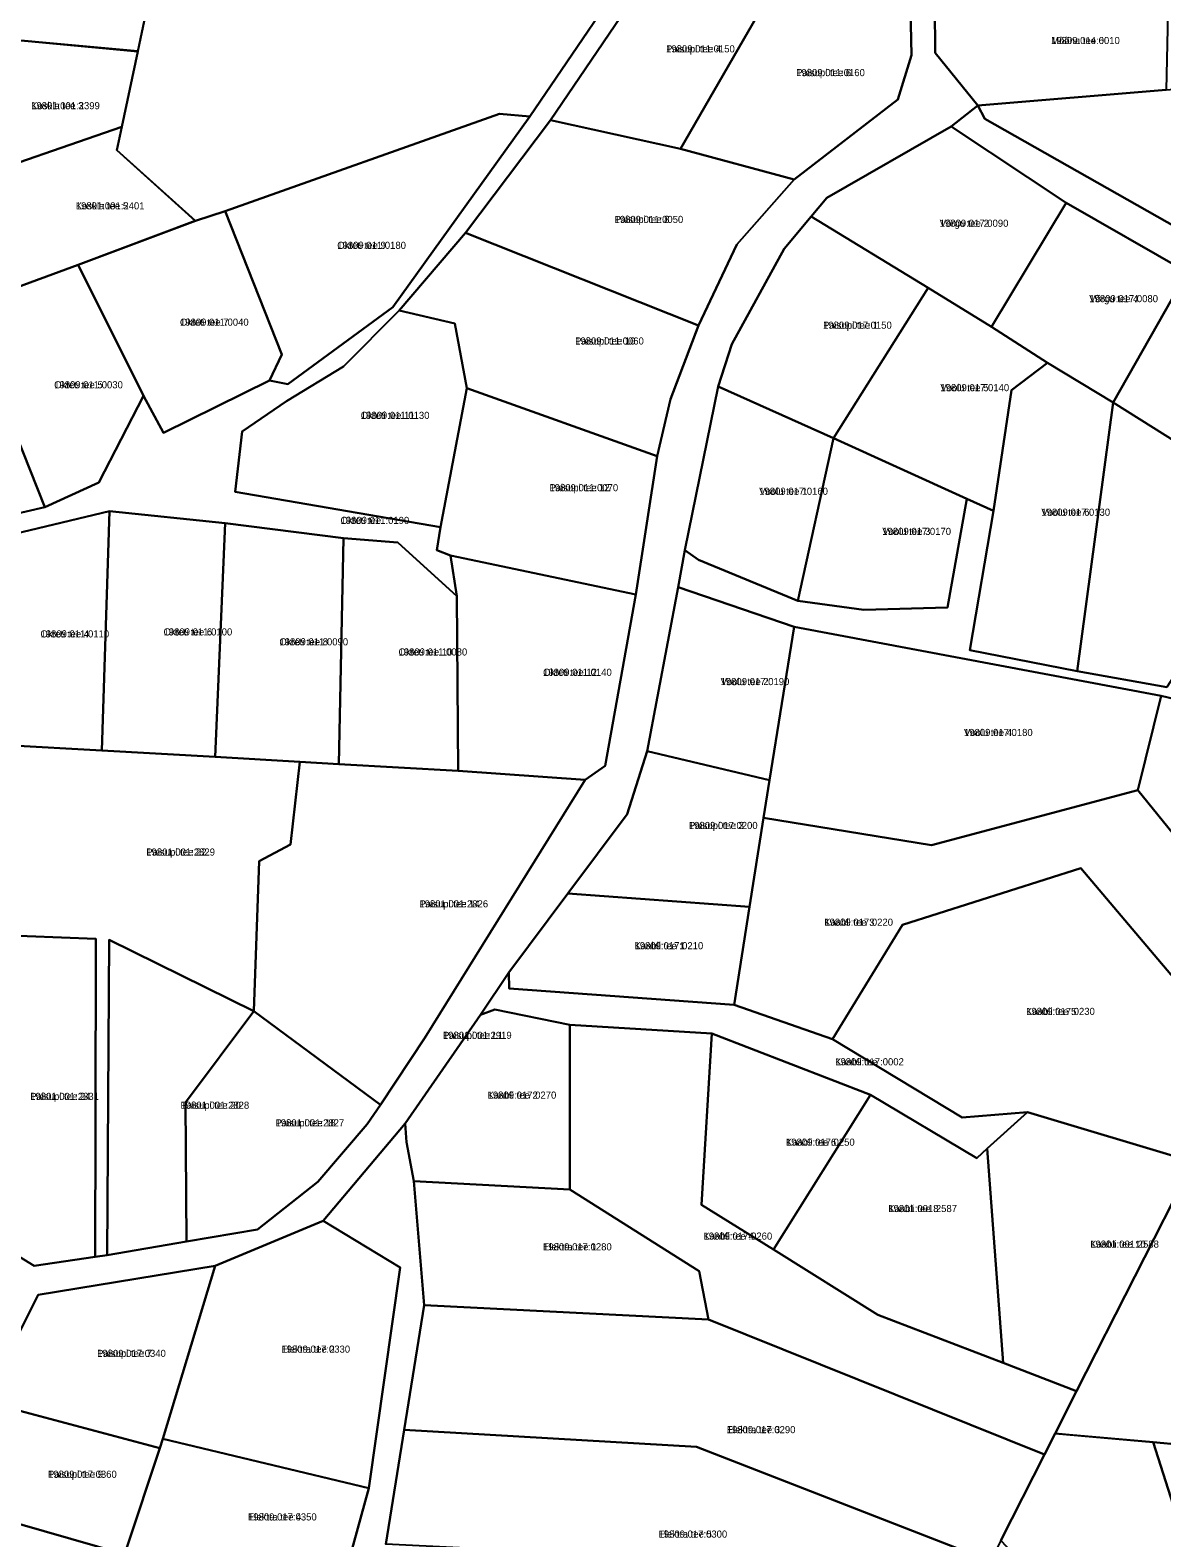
# Model space of a CAD drawing. Extents: x 516875 to 535633, y 6574491 to 6593094.
# Drawn here: x 520561.2 to 520800.1, y 6589160.7 to 6589478.8 of the extents above; entities that cross this region are included whole.
import ezdxf

# ---------------------------------------------------------------- set-up
doc = ezdxf.new("R2010")
doc.units = 0
for name, color, linetype in [('L_AADRESS', 7, 'Continuous'), ('PIIR', 7, 'Continuous'), ('TUNNUS', 7, 'Continuous')]:
    doc.layers.add(name, color=color, linetype=linetype)

msp = doc.modelspace()

# ---------------------------------------------------------------- linework, layer by layer
at = {"layer": 'PIIR'}
for points in [[(520692.35, 6589498.37), (520666.71, 6589460.55), (520660.28, 6589461.16), (520602.36, 6589440.59), (520596.1, 6589438.55), (520579.56, 6589453.51), (520580.59, 6589458.37), (520583.96, 6589474.32), (520587.99, 6589493.44), (520602.57, 6589494.51), (520630.75, 6589524.36), (520645.84, 6589536.33), (520654.2, 6589538.67), (520679.78, 6589526.07), (520702.98, 6589515.53)], [(520564.44, 6589497.19), (520587.99, 6589493.44), (520583.95, 6589474.34), (520539.82, 6589478.4), (520537.92, 6589496.98)], [(520700.86, 6589493.12), (520719.83, 6589490.76), (520698.52, 6589453.73), (520671.07, 6589459.78), (520689.58, 6589487.09), (520692.19, 6589494.2)], [(520743.28, 6589489.07), (520746.95, 6589486.65), (520747.28, 6589473.54), (520744.37, 6589464.16), (520722.48, 6589447.32), (520698.52, 6589453.73), (520719.83, 6589490.76)], [(520795.57, 6589488.3), (520801.46, 6589488.83), (520800.97, 6589466.17), (520761.22, 6589462.89), (520752.27, 6589473.99), (520752.16, 6589483.84)], [(520541.68, 6589460.27), (520539.83, 6589478.43), (520583.96, 6589474.32), (520580.59, 6589458.37), (520545.94, 6589446.42), (520544.38, 6589445.78)], [(520816.46, 6589429.62), (520762.71, 6589460.11), (520761.22, 6589462.89), (520800.97, 6589466.17), (520818.4, 6589467.61)], [(520666.71, 6589460.55), (520637.75, 6589420.38), (520615.63, 6589404.13), (520611.72, 6589404.86), (520614.35, 6589410.35), (520602.36, 6589440.59), (520660.28, 6589461.16)], [(520555.87, 6589423.58), (520545.94, 6589446.42), (520580.59, 6589458.37), (520579.56, 6589453.51), (520596.07, 6589438.59), (520571.34, 6589429.31)], [(520698.52, 6589453.73), (520722.48, 6589447.32), (520710.41, 6589433.59), (520702.31, 6589416.46), (520653.14, 6589436), (520671.07, 6589459.78)], [(520750.73, 6589424.41), (520726.04, 6589439.46), (520729.37, 6589443.44), (520755.63, 6589458.44), (520779.86, 6589442.36), (520764.13, 6589416.18)], [(520775.92, 6589408.63), (520764.13, 6589416.18), (520779.86, 6589442.36), (520805.41, 6589427.75), (520789.78, 6589400.21)], [(520614.35, 6589410.35), (520611.72, 6589404.86), (520589.37, 6589393.83), (520585.16, 6589401.63), (520571.34, 6589429.31), (520596.1, 6589438.55), (520602.36, 6589440.59)], [(520750.73, 6589424.41), (520730.77, 6589392.71), (520706.43, 6589403.63), (520709.32, 6589412.53), (520720.34, 6589432.67), (520726.04, 6589439.46)], [(520702.31, 6589416.46), (520696.4, 6589400.97), (520693.55, 6589388.94), (520653.38, 6589403.28), (520650.89, 6589416.94), (520639.15, 6589419.65), (520653.14, 6589436)], [(520564.36, 6589378.13), (520547.45, 6589420.56), (520555.87, 6589423.58), (520571.34, 6589429.31), (520585.16, 6589401.63), (520575.75, 6589383.34)], [(520805.41, 6589427.75), (520836.36, 6589411.45), (520828.26, 6589386.17), (520808.75, 6589388.34), (520789.78, 6589400.21)], [(520750.73, 6589424.41), (520764.13, 6589416.18), (520775.92, 6589408.63), (520768.38, 6589402.82), (520764.55, 6589377.35), (520758.9, 6589379.92), (520730.77, 6589392.71)], [(520564.36, 6589378.13), (520539.73, 6589372.45), (520520, 6589410.14), (520547.45, 6589420.56)], [(520650.89, 6589416.94), (520653.38, 6589403.28), (520647.83, 6589373.91), (520604.53, 6589381.37), (520606, 6589394.12), (520615.33, 6589400.53), (520627.35, 6589407.86), (520639.15, 6589419.65)], [(520759.54, 6589347.97), (520764.55, 6589377.35), (520768.38, 6589402.82), (520775.92, 6589408.63), (520789.78, 6589400.21), (520782.21, 6589343.55)], [(520693.55, 6589388.94), (520689.05, 6589359.76), (520649.94, 6589367.98), (520647.06, 6589369.09), (520647.83, 6589373.91), (520653.38, 6589403.28)], [(520723.27, 6589358.43), (520702.28, 6589367.07), (520699.44, 6589369.07), (520706.43, 6589403.63), (520730.77, 6589392.71)], [(520789.78, 6589400.21), (520808.75, 6589388.34), (520828.26, 6589386.17), (520825.57, 6589377.79), (520801.14, 6589340.16), (520782.21, 6589343.55)], [(520754.85, 6589356.97), (520737.16, 6589356.47), (520723.27, 6589358.43), (520730.77, 6589392.71), (520758.9, 6589379.92)], [(520576.39, 6589326.8), (520556.15, 6589327.93), (520548.85, 6589328.43), (520549.4, 6589370.49), (520577.96, 6589377.28)], [(520602.4, 6589374.8), (520600.28, 6589325.45), (520576.39, 6589326.8), (520577.96, 6589377.28)], [(520627.39, 6589371.62), (520626.37, 6589323.93), (520618.18, 6589324.4), (520600.28, 6589325.45), (520602.4, 6589374.8)], [(520638.8, 6589370.67), (520651.28, 6589359.38), (520651.6, 6589322.51), (520626.37, 6589323.93), (520627.39, 6589371.62)], [(520689.05, 6589359.76), (520682.56, 6589323.6), (520678.36, 6589320.66), (520651.6, 6589322.51), (520651.28, 6589359.38), (520649.94, 6589367.98)], [(520722.46, 6589352.9), (520717.29, 6589320.58), (520691.46, 6589326.67), (520698, 6589361.26)], [(520799.96, 6589338.35), (520805.88, 6589336.94), (520817.15, 6589355.73), (520848.18, 6589321.71), (520826.7, 6589279.44), (520795.03, 6589318.45)], [(520751.49, 6589306.85), (520716.03, 6589312.62), (520717.29, 6589320.58), (520722.46, 6589352.9), (520799.96, 6589338.35), (520795.03, 6589318.45)], [(520577.93, 6589286.9), (520577.49, 6589220.37), (520574.96, 6589219.98), (520575.02, 6589248.32), (520575.07, 6589287.06), (520553.3, 6589287.91), (520556.15, 6589327.93), (520576.39, 6589326.8), (520600.28, 6589325.45), (520618.18, 6589324.4), (520616.19, 6589306.97), (520609.59, 6589303.46), (520608.43, 6589271.8)], [(520687.24, 6589313.42), (520691.46, 6589326.67), (520717.29, 6589320.58), (520716.03, 6589312.62), (520713.07, 6589293.85), (520674.7, 6589296.64)], [(520644.52, 6589266.17), (520635.2, 6589252.06), (520608.43, 6589271.8), (520609.59, 6589303.46), (520616.19, 6589306.97), (520618.18, 6589324.4), (520626.37, 6589323.93), (520651.6, 6589322.51), (520678.36, 6589320.66)], [(520782.96, 6589302), (520745.34, 6589290.01), (520730.57, 6589265.92), (520709.84, 6589273.14), (520713.07, 6589293.85), (520716.03, 6589312.62), (520751.49, 6589306.85), (520795.03, 6589318.45), (520826.7, 6589279.44), (520817.46, 6589261.25)], [(520771.7, 6589250.55), (520757.91, 6589249.41), (520730.57, 6589265.92), (520745.34, 6589290.01), (520782.96, 6589302), (520817.46, 6589261.25), (520806.69, 6589240.05)], [(520709.84, 6589273.14), (520662.35, 6589276.6), (520662.26, 6589280), (520674.7, 6589296.64), (520713.07, 6589293.85)], [(520575.02, 6589248.32), (520574.96, 6589219.98), (520562.08, 6589218.11), (520558.07, 6589220.53), (520547.44, 6589220.46), (520547.95, 6589235.29), (520548.32, 6589249.08), (520549.79, 6589249.44), (520553.3, 6589287.91), (520575.07, 6589287.06)], [(520594.05, 6589252.58), (520594.21, 6589223.24), (520577.49, 6589220.37), (520577.93, 6589286.9), (520608.43, 6589271.8)], [(520662.26, 6589280), (520662.35, 6589276.6), (520709.84, 6589273.14), (520730.57, 6589265.92), (520757.91, 6589249.41), (520771.7, 6589250.55), (520763.24, 6589242.83), (520761.03, 6589240.79), (520738.62, 6589254.21), (520705.08, 6589267.11), (520675.14, 6589268.97), (520659.3, 6589272.18), (520656.26, 6589271.03)], [(520594.05, 6589252.58), (520608.43, 6589271.8), (520635.2, 6589252.06), (520632.35, 6589247.97), (520621.93, 6589235.82), (520609.23, 6589225.79), (520594.21, 6589223.24)], [(520642.18, 6589235.93), (520640.66, 6589244.22), (520640.4, 6589248.14), (520656.26, 6589271.03), (520659.3, 6589272.18), (520675.14, 6589268.97), (520675.16, 6589234.23)], [(520704.39, 6589206.8), (520702.45, 6589217.01), (520675.16, 6589234.23), (520675.14, 6589268.97), (520705.08, 6589267.11), (520702.91, 6589230.95), (520718.1, 6589221.56), (520740.11, 6589207.77), (520766.6, 6589197.62), (520782.1, 6589191.65), (520777.58, 6589182.74), (520775.32, 6589178.3)], [(520738.62, 6589254.21), (520718.1, 6589221.56), (520702.91, 6589230.95), (520705.08, 6589267.11)], [(520740.11, 6589207.77), (520718.1, 6589221.56), (520738.62, 6589254.21), (520761.03, 6589240.79), (520763.24, 6589242.83), (520766.6, 6589197.62)], [(520766.6, 6589197.62), (520763.24, 6589242.83), (520771.7, 6589250.55), (520806.69, 6589240.05), (520782.1, 6589191.65)], [(520811.11, 6589248.74), (520814.05, 6589248.76), (520824.17, 6589248.84), (520824.66, 6589185.49), (520804.26, 6589180.35), (520798.28, 6589180.89), (520780.51, 6589182.48), (520777.58, 6589182.74), (520782.1, 6589191.65), (520806.69, 6589240.05)], [(520644.4, 6589209.77), (520642.18, 6589235.93), (520675.16, 6589234.23), (520702.45, 6589217.01), (520704.39, 6589206.8)], [(520639.3, 6589217.76), (520632.74, 6589171.16), (520589.22, 6589181.61), (520600.25, 6589218.13), (520623.06, 6589227.61)], [(520562.9, 6589212), (520600.25, 6589218.13), (520589.22, 6589181.61), (520588.59, 6589179.63), (520551.6, 6589189.5)], [(520701.87, 6589179.94), (520640.15, 6589183.5), (520644.4, 6589209.77), (520704.39, 6589206.8), (520775.32, 6589178.3), (520766.12, 6589160.16), (520763.9, 6589155.82)], [(520542.03, 6589170.45), (520551.6, 6589189.5), (520588.59, 6589179.63), (520581.6, 6589158.49), (520581.1, 6589157.26), (520541.63, 6589168.57)], [(520798.28, 6589180.89), (520804.26, 6589180.35), (520836.13, 6589188.38), (520837.7, 6589144.4), (520812, 6589137.9)], [(520703.78, 6589156.21), (520680.04, 6589158.18), (520679.84, 6589156.72), (520668.78, 6589157.78), (520636.28, 6589159.38), (520640.15, 6589183.5), (520701.87, 6589179.94), (520763.9, 6589155.82), (520754.86, 6589138.02)], [(520626.1, 6589147.14), (520581.6, 6589158.49), (520588.59, 6589179.63), (520589.22, 6589181.61), (520632.74, 6589171.16)], [(520777.58, 6589182.74), (520798.28, 6589180.89), (520812, 6589137.9), (520795.32, 6589129.38), (520766.12, 6589160.16)], [(520541.63, 6589168.57), (520581.1, 6589157.26), (520574.27, 6589135.92), (520536.86, 6589146.33), (520540.99, 6589165.59)]]:
    msp.add_lwpolyline(points, close=True, dxfattribs=at)
for points in [[(520539.73, 6589372.45), (520564.36, 6589378.13), (520575.75, 6589383.34), (520585.16, 6589401.63), (520589.37, 6589393.83), (520611.72, 6589404.86), (520615.63, 6589404.13), (520637.75, 6589420.38), (520666.71, 6589460.55), (520692.35, 6589498.37)], [(520689.58, 6589487.09), (520671.07, 6589459.78), (520653.14, 6589436), (520639.15, 6589419.65), (520627.35, 6589407.86), (520615.33, 6589400.53), (520606, 6589394.12), (520604.53, 6589381.37), (520647.83, 6589373.91), (520647.06, 6589369.09), (520649.94, 6589367.98), (520651.28, 6589359.38), (520638.8, 6589370.67), (520627.39, 6589371.62), (520602.4, 6589374.8), (520577.96, 6589377.28), (520549.4, 6589370.49)], [(520558.07, 6589220.53), (520562.08, 6589218.11), (520574.96, 6589219.98), (520577.49, 6589220.37), (520594.21, 6589223.24), (520609.23, 6589225.79), (520621.93, 6589235.82), (520632.35, 6589247.97), (520635.2, 6589252.06), (520644.52, 6589266.17), (520678.36, 6589320.66), (520682.56, 6589323.6), (520689.05, 6589359.76), (520693.55, 6589388.94), (520696.4, 6589400.97), (520702.31, 6589416.46), (520710.41, 6589433.59), (520722.48, 6589447.32), (520744.37, 6589464.16), (520747.28, 6589473.54), (520746.95, 6589486.65)], [(520752.16, 6589483.84), (520752.27, 6589473.99), (520761.22, 6589462.89), (520755.63, 6589458.44), (520729.37, 6589443.44), (520726.04, 6589439.46), (520720.34, 6589432.67), (520709.32, 6589412.53), (520706.43, 6589403.63), (520699.44, 6589369.07), (520698, 6589361.26), (520691.46, 6589326.67), (520687.24, 6589313.42), (520674.7, 6589296.64), (520662.26, 6589280), (520656.26, 6589271.03), (520640.4, 6589248.14), (520623.06, 6589227.61), (520600.25, 6589218.13), (520562.9, 6589212), (520551.6, 6589189.5)], [(520805.41, 6589427.75), (520779.86, 6589442.36), (520755.63, 6589458.44), (520761.22, 6589462.89), (520762.71, 6589460.11), (520816.46, 6589429.62)], [(520805.88, 6589336.94), (520799.96, 6589338.35), (520722.46, 6589352.9), (520698, 6589361.26), (520699.44, 6589369.07), (520702.28, 6589367.07), (520723.27, 6589358.43), (520737.16, 6589356.47), (520754.85, 6589356.97), (520758.9, 6589379.92), (520764.55, 6589377.35), (520759.54, 6589347.97), (520782.21, 6589343.55), (520801.14, 6589340.16)], [(520626.1, 6589147.14), (520632.74, 6589171.16), (520639.3, 6589217.76), (520623.06, 6589227.61), (520640.4, 6589248.14), (520640.66, 6589244.22), (520642.18, 6589235.93), (520644.4, 6589209.77), (520640.15, 6589183.5), (520636.28, 6589159.38)]]:
    msp.add_lwpolyline(points, dxfattribs=at)

# ---------------------------------------------------------------- texts
at = {"layer": 'L_AADRESS'}
for s, p in [('Mõõna tee 6', (520776.71, 6589475.86)), ('Paisupi tee 4', (520695.45, 6589474.1)), ('Paisupi tee 6', (520722.9, 6589469.09)), ('Koskla tee 3', (520561.44, 6589462.11)), ('Koskla tee 5', (520570.87, 6589440.98)), ('Paisupi tee 8', (520684.57, 6589438.12)), ('Võrgu tee 2', (520753.2, 6589437.31)), ('Okteti tee 9', (520626.05, 6589432.65)), ('Võrgu tee 4', (520784.77, 6589421.4)), ('Okteti tee 7', (520592.85, 6589416.44)), ('Paisupi tee 1', (520728.58, 6589415.8)), ('Paisupi tee 10', (520676.25, 6589412.47)), ('Okteti tee 5', (520566.3, 6589403.23)), ('Voolu tee 5', (520753.35, 6589402.62)), ('Okteti tee 11', (520631.01, 6589396.78)), ('Paisupi tee 12', (520670.84, 6589381.52)), ('Voolu tee 1', (520715.11, 6589380.76)), ('Voolu tee 6', (520774.66, 6589376.34)), ('Okteti tee', (520626.74, 6589374.62)), ('Voolu tee 3', (520741.09, 6589372.3)), ('Okteti tee 4', (520563.41, 6589350.67)), ('Okteti tee 6', (520589.39, 6589351.09)), ('Okteti tee 8', (520613.84, 6589349)), ('Okteti tee 10', (520638.98, 6589346.86)), ('Okteti tee 12', (520669.49, 6589342.57)), ('Voolu tee 2', (520706.96, 6589340.61)), ('Voolu tee 4', (520758.32, 6589329.88)), ('Paisupi tee 3', (520700.27, 6589310.26)), ('Paisupi tee 22', (520585.74, 6589304.65)), ('Paisupi tee 14', (520643.39, 6589293.72)), ('Kaabli tee 3', (520728.84, 6589289.85)), ('Kaabli tee 1', (520688.79, 6589284.89)), ('Kaabli tee 5', (520771.44, 6589271.03)), ('Paisupi tee L1', (520648.36, 6589265.98)), ('Kaabli tee', (520731.13, 6589260.4)), ('Paisupi tee 24', (520561.25, 6589253.1)), ('Kaabli tee 2', (520657.78, 6589253.37)), ('Paisupi tee 20', (520592.96, 6589251.24)), ('Paisupi tee 18', (520613.02, 6589247.52)), ('Kaabli tee 6', (520720.76, 6589243.44)), ('Kaabli tee 8', (520742.35, 6589229.44)), ('Kaabli tee 4', (520703.35, 6589223.63)), ('Elektra tee 1', (520669.48, 6589221.37)), ('Kaabli tee 10', (520784.96, 6589221.93)), ('Paisupi tee 7', (520575.37, 6589198.88)), ('Elektra tee 2', (520614.26, 6589199.78)), ('Elektra tee 3', (520708.25, 6589182.79)), ('Paisupi tee 9', (520565.01, 6589173.38)), ('Elektra tee 4', (520607.21, 6589164.38)), ('Elektra tee 5', (520693.85, 6589160.76))]:
    msp.add_text(s, height=1.5, dxfattribs=at).set_placement(p)
at = {"layer": 'TUNNUS'}
for s, p in [('19809:014:0010', (520776.71, 6589475.86)), ('19809:011:0150', (520695.45, 6589474.1)), ('19809:011:0160', (520722.9, 6589469.09)), ('19801:001:2399', (520561.44, 6589462.11)), ('19801:001:2401', (520570.87, 6589440.98)), ('19809:011:0050', (520684.57, 6589438.12)), ('19809:017:0090', (520753.2, 6589437.31)), ('19809:011:0180', (520626.05, 6589432.65)), ('19809:017:0080', (520784.77, 6589421.4)), ('19809:011:0040', (520592.85, 6589416.44)), ('19809:017:0150', (520728.58, 6589415.8)), ('19809:011:0060', (520676.25, 6589412.47)), ('19809:011:0030', (520566.3, 6589403.23)), ('19809:017:0140', (520753.35, 6589402.62)), ('19809:011:0130', (520631.01, 6589396.78)), ('19809:011:0070', (520670.84, 6589381.52)), ('19809:017:0160', (520715.11, 6589380.76)), ('19809:017:0130', (520774.66, 6589376.34)), ('19809:011:0190', (520626.74, 6589374.62)), ('19809:017:0170', (520741.09, 6589372.3)), ('19809:011:0110', (520563.41, 6589350.67)), ('19809:011:0100', (520589.39, 6589351.09)), ('19809:011:0090', (520613.84, 6589349)), ('19809:011:0080', (520638.98, 6589346.86)), ('19809:011:0140', (520669.49, 6589342.57)), ('19809:017:0190', (520706.96, 6589340.61)), ('19809:017:0180', (520758.32, 6589329.88)), ('19809:017:0200', (520700.27, 6589310.26)), ('19801:001:2829', (520585.74, 6589304.65)), ('19801:001:2826', (520643.39, 6589293.72)), ('19809:017:0220', (520728.84, 6589289.85)), ('19809:017:0210', (520688.79, 6589284.89)), ('19809:017:0230', (520771.44, 6589271.03)), ('19801:001:2919', (520648.36, 6589265.98)), ('19809:017:0002', (520731.13, 6589260.4)), ('19801:001:2831', (520561.25, 6589253.1)), ('19809:017:0270', (520657.78, 6589253.37)), ('19801:001:2828', (520592.96, 6589251.24)), ('19801:001:2827', (520613.02, 6589247.52)), ('19809:017:0250', (520720.76, 6589243.44)), ('19801:001:2587', (520742.35, 6589229.44)), ('19809:017:0260', (520703.35, 6589223.63)), ('19809:017:0280', (520669.48, 6589221.37)), ('19801:001:2588', (520784.96, 6589221.93)), ('19809:017:0340', (520575.37, 6589198.88)), ('19809:017:0330', (520614.26, 6589199.78)), ('19809:017:0290', (520708.25, 6589182.79)), ('19809:017:0360', (520565.01, 6589173.38)), ('19809:017:0350', (520607.21, 6589164.38)), ('19809:017:0300', (520693.85, 6589160.76))]:
    msp.add_text(s, height=1.5, dxfattribs=at).set_placement(p)

doc.saveas('drawing.dxf')
